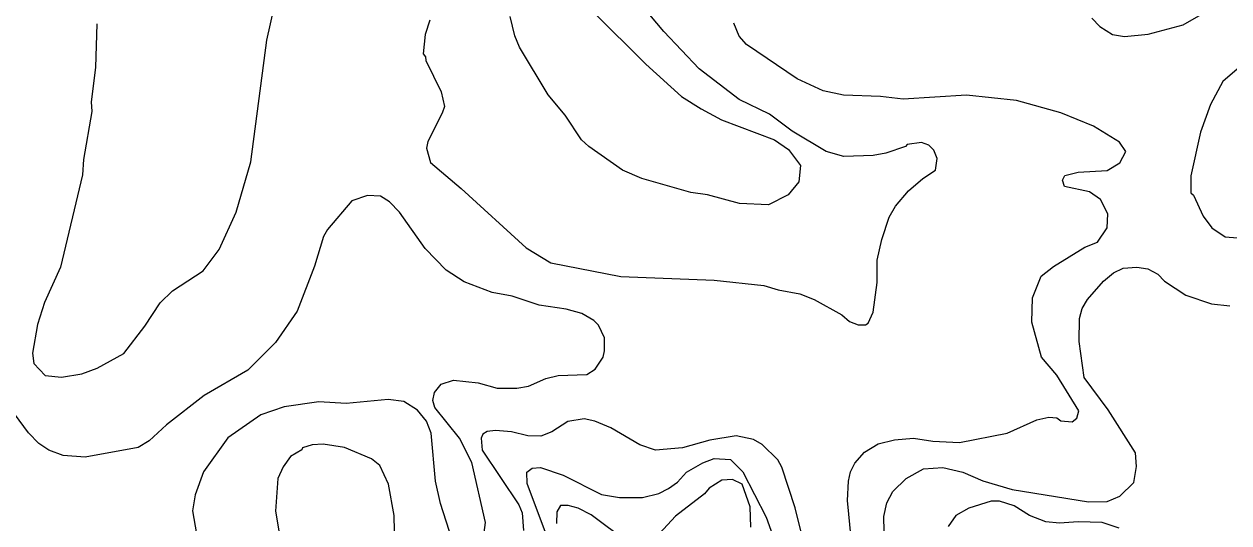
# Model space of a CAD drawing. Extents: x 447.8 to 473.9, y 7733.1 to 7760.8.
# Drawn here: x 466.08 to 468.238, y 7749.58 to 7750.473 of the extents above; entities that cross this region are included whole.
import ezdxf

# ---------------------------------------------------------------- set-up
doc = ezdxf.new("R2010")
doc.units = 0
doc.header["$LTSCALE"] = 0.032
doc.layers.add('1', color=7, linetype='Continuous', lineweight=25)
doc.layers.add('2', color=7, linetype='Continuous', lineweight=13)

msp = doc.modelspace()

# ---------------------------------------------------------------- linework, layer by layer
at = {"layer": '1'}
for points in [[(467.9926, 7750.4834), (468.0071, 7750.4687), (468.0298, 7750.4544), (468.0511, 7750.4508), (468.0939, 7750.4549), (468.1564, 7750.472), (468.1927, 7750.4927)], [(468.0223, 7749.7825), (467.9793, 7749.84), (467.9698, 7749.9049), (467.9705, 7749.9458), (467.9754, 7749.9637), (467.9848, 7749.9797), (468.0136, 7750.0129), (468.0314, 7750.0275), (468.0487, 7750.0358), (468.0735, 7750.038), (468.093, 7750.0347), (468.1107, 7750.0251), (468.123, 7750.0129), (468.1612, 7749.9879), (468.2072, 7749.9718), (468.2397, 7749.9683)], [(466.852, 7749.5329), (466.826, 7749.6147), (466.8167, 7749.6545), (466.8089, 7749.7406), (466.8007, 7749.7617), (466.7846, 7749.7816), (466.7601, 7749.7974), (466.7321, 7749.8007), (466.6567, 7749.7936), (466.6082, 7749.7967), (466.546, 7749.7878), (466.5043, 7749.7734), (466.4449, 7749.7323), (466.4016, 7749.6713), (466.3866, 7749.6303), (466.3818, 7749.6016), (466.3985, 7749.5053)], [(467.6213, 7749.5373), (467.6201, 7749.5912), (467.6257, 7749.616), (467.6362, 7749.6363), (467.66, 7749.6594), (467.6913, 7749.6765), (467.7259, 7749.6788), (467.7616, 7749.6707), (467.7973, 7749.6554), (467.8498, 7749.6395), (467.9866, 7749.6176), (468.0201, 7749.6179), (468.0432, 7749.6279), (468.0678, 7749.6521), (468.073, 7749.6809), (468.0707, 7749.7055), (468.0223, 7749.7825)]]:
    msp.add_lwpolyline(points, dxfattribs=at)
at = {"layer": '2'}
for points in [[(466.4601, 7750.1362), (466.4859, 7750.2263), (466.5147, 7750.444), (466.5358, 7750.5383), (466.5534, 7750.5985), (466.5679, 7750.6226)], [(466.8066, 7750.48), (466.7986, 7750.4544), (466.7946, 7750.4199), (466.7991, 7750.4147), (466.7999, 7750.4079), (466.8272, 7750.3517), (466.8329, 7750.3256), (466.8291, 7750.3133), (466.803, 7750.2628), (466.8009, 7750.2507), (466.8078, 7750.225), (466.8629, 7750.1788), (466.9791, 7750.0722), (467.0234, 7750.0453), (467.1492, 7750.0211), (467.3159, 7750.0147), (467.4053, 7750.0051), (467.4306, 7749.9972), (467.4694, 7749.9898), (467.4954, 7749.9801), (467.5446, 7749.9526), (467.5585, 7749.9402), (467.5739, 7749.9342), (467.5874, 7749.9345), (467.5922, 7749.9372), (467.601, 7749.9574), (467.6081, 7750.0103), (467.6082, 7750.0504), (467.6166, 7750.0872), (467.6299, 7750.1272), (467.6413, 7750.1472), (467.6645, 7750.1745), (467.6897, 7750.1966), (467.7125, 7750.2115), (467.7154, 7750.2321), (467.7098, 7750.247), (467.7008, 7750.256), (467.6879, 7750.2608), (467.662, 7750.2575), (467.6591, 7750.2537), (467.6237, 7750.242), (467.6012, 7750.2377), (467.5484, 7750.2359), (467.5168, 7750.2451), (467.4557, 7750.2812), (467.4154, 7750.3115), (467.3607, 7750.3378), (467.2894, 7750.3928), (467.226, 7750.46), (467.1789, 7750.5167)], [(467.2742, 7750.1713), (467.1864, 7750.1967), (467.152, 7750.2116), (467.0916, 7750.2538), (467.0788, 7750.2659), (467.0492, 7750.31), (467.0189, 7750.3463), (466.9676, 7750.4318), (466.9591, 7750.4522), (466.9507, 7750.4864)], [(467.0997, 7750.495), (467.1937, 7750.4011), (467.2575, 7750.3436), (467.2928, 7750.3211), (467.3296, 7750.3019), (467.4245, 7750.2656), (467.4492, 7750.2482), (467.471, 7750.2196), (467.4676, 7750.1908)], [(466.2101, 7750.4736), (466.2077, 7750.3955), (466.1999, 7750.334), (466.201, 7750.3164), (466.1863, 7750.2307), (466.1844, 7750.2032), (466.1453, 7750.0375), (466.1168, 7749.9742), (466.1038, 7749.9352), (466.0948, 7749.8836), (466.0973, 7749.865), (466.1178, 7749.8439), (466.1468, 7749.8407), (466.1834, 7749.8467), (466.2106, 7749.8567), (466.2589, 7749.8834), (466.2963, 7749.9323), (466.3238, 7749.9739), (466.3459, 7749.9956), (466.4007, 7750.0314), (466.4292, 7750.0695), (466.4601, 7750.1362)], [(467.5617, 7749.5527), (467.5553, 7749.62), (467.5569, 7749.6547), (467.5606, 7749.6715), (467.5682, 7749.6866), (467.5854, 7749.7067), (467.6098, 7749.7213), (467.6394, 7749.7285), (467.673, 7749.7317), (467.7079, 7749.726), (467.7559, 7749.7238), (467.8411, 7749.7405), (467.894, 7749.7645), (467.916, 7749.7693), (467.9303, 7749.768), (467.9374, 7749.7624), (467.9573, 7749.7608), (467.9656, 7749.7672), (467.9695, 7749.7806), (467.9301, 7749.8443), (467.9024, 7749.8763), (467.8851, 7749.9395), (467.8863, 7749.983), (467.902, 7750.0215), (467.9242, 7750.0389), (467.9803, 7750.0734), (468.003, 7750.0828), (468.0201, 7750.108), (468.0216, 7750.1335), (468.008, 7750.1592), (467.9888, 7750.1726), (467.9435, 7750.1822), (467.94, 7750.1935), (467.9442, 7750.2021), (467.9684, 7750.208), (468.0204, 7750.211), (468.0432, 7750.2248), (468.0539, 7750.2452), (468.0421, 7750.2619), (467.9956, 7750.2903), (467.9371, 7750.3141), (467.8577, 7750.3361), (467.7684, 7750.3458), (467.6548, 7750.3386), (467.6144, 7750.3433), (467.5476, 7750.3456), (467.5116, 7750.3534), (467.4649, 7750.3753), (467.3743, 7750.4368), (467.3609, 7750.4515), (467.3513, 7750.475)], [(468.2825, 7750.4174), (468.2273, 7750.37), (468.2055, 7750.3292), (468.1875, 7750.2795), (468.1701, 7750.2011), (468.1701, 7750.1706), (468.1747, 7750.1669), (468.1924, 7750.1293), (468.2076, 7750.108), (468.2319, 7750.0923), (468.2755, 7750.0885)], [(467.4676, 7750.1908), (467.4489, 7750.1671), (467.4137, 7750.1495), (467.3617, 7750.1519), (467.3043, 7750.167), (467.2742, 7750.1713)], [(466.8988, 7749.5228), (466.9067, 7749.5807), (466.8818, 7749.6879), (466.8601, 7749.7315), (466.8158, 7749.7864), (466.8121, 7749.7992), (466.815, 7749.8135), (466.8274, 7749.8284), (466.8495, 7749.8351), (466.8936, 7749.8304), (466.9276, 7749.8208), (466.9624, 7749.8208), (466.9834, 7749.8246), (467.0146, 7749.8382), (467.0366, 7749.8439), (467.0878, 7749.8457), (467.1028, 7749.8551), (467.1173, 7749.8766), (467.1199, 7749.8881), (467.1196, 7749.9114), (467.109, 7749.9339), (467.1007, 7749.9425), (467.0792, 7749.9548), (467.0513, 7749.9626), (467.0026, 7749.9699), (466.9545, 7749.9859), (466.9186, 7749.9924), (466.8685, 7750.0114), (466.8363, 7750.0326), (466.7984, 7750.0714), (466.7522, 7750.1363), (466.7347, 7750.1548), (466.7185, 7750.1647), (466.6954, 7750.1662), (466.6673, 7750.1563), (466.6233, 7750.1052), (466.6163, 7750.0926), (466.5999, 7750.0397), (466.5693, 7749.959), (466.5306, 7749.9031), (466.4809, 7749.8534), (466.4023, 7749.808), (466.3352, 7749.7556), (466.3041, 7749.7268), (466.2841, 7749.7147), (466.1892, 7749.6974), (466.1497, 7749.7006), (466.1241, 7749.7099), (466.1063, 7749.7222), (466.0881, 7749.7408), (466.044, 7749.8002)], [(467.4757, 7749.5486), (467.4612, 7749.6067), (467.4375, 7749.6793), (467.43, 7749.6927), (467.4024, 7749.7203), (467.3864, 7749.7292), (467.3556, 7749.7357), (467.3083, 7749.7279), (467.2594, 7749.7141), (467.211, 7749.7102), (467.183, 7749.7198), (467.1312, 7749.7502), (467.1023, 7749.7622), (467.0832, 7749.7662), (467.0542, 7749.7614), (467.0253, 7749.743), (467.0058, 7749.7349), (466.9825, 7749.7357), (466.9532, 7749.743), (466.9247, 7749.7454), (466.9097, 7749.7437), (466.9015, 7749.7388), (466.8988, 7749.7317), (466.9004, 7749.7102), (466.9662, 7749.612), (466.9724, 7749.5976), (466.9748, 7749.566)], [(466.7449, 7749.5078), (466.7432, 7749.5931), (466.7329, 7749.6489), (466.7173, 7749.6828), (466.7026, 7749.6945), (466.6542, 7749.7149), (466.6155, 7749.7206), (466.5958, 7749.7197), (466.5786, 7749.7142), (466.5778, 7749.7109), (466.5571, 7749.6986), (466.5438, 7749.6799), (466.5346, 7749.6594), (466.5301, 7749.6008), (466.5445, 7749.5158)], [(467.0229, 7749.5386), (466.9813, 7749.6505), (466.9806, 7749.6707), (466.9901, 7749.6779), (467.0051, 7749.6788), (467.0459, 7749.6654), (467.1142, 7749.6306), (467.1465, 7749.6252), (467.1876, 7749.6252), (467.2172, 7749.6327), (467.2346, 7749.6412), (467.2504, 7749.653), (467.2666, 7749.6708), (467.2958, 7749.6874), (467.3162, 7749.695), (467.3457, 7749.6934), (467.3677, 7749.6715), (467.4095, 7749.5902), (467.4312, 7749.5283)], [(467.382, 7749.5722), (467.3808, 7749.6088), (467.3661, 7749.649), (467.3488, 7749.6576), (467.3297, 7749.6566), (467.3072, 7749.6422), (467.2989, 7749.6317), (467.2471, 7749.5919), (467.2113, 7749.5531)], [(467.1622, 7749.5447), (467.0957, 7749.5943), (467.0724, 7749.6063), (467.0545, 7749.6107), (467.0411, 7749.6107), (467.0342, 7749.5998), (467.0335, 7749.579)], [(468.042, 7749.5705), (468.0113, 7749.5804), (467.9681, 7749.5819), (467.9348, 7749.5795), (467.9106, 7749.5818), (467.8809, 7749.5933), (467.8536, 7749.6102), (467.8272, 7749.6187), (467.8124, 7749.6187), (467.7723, 7749.6064), (467.7493, 7749.593), (467.7353, 7749.5732)]]:
    msp.add_lwpolyline(points, dxfattribs=at)

doc.saveas('drawing.dxf')
